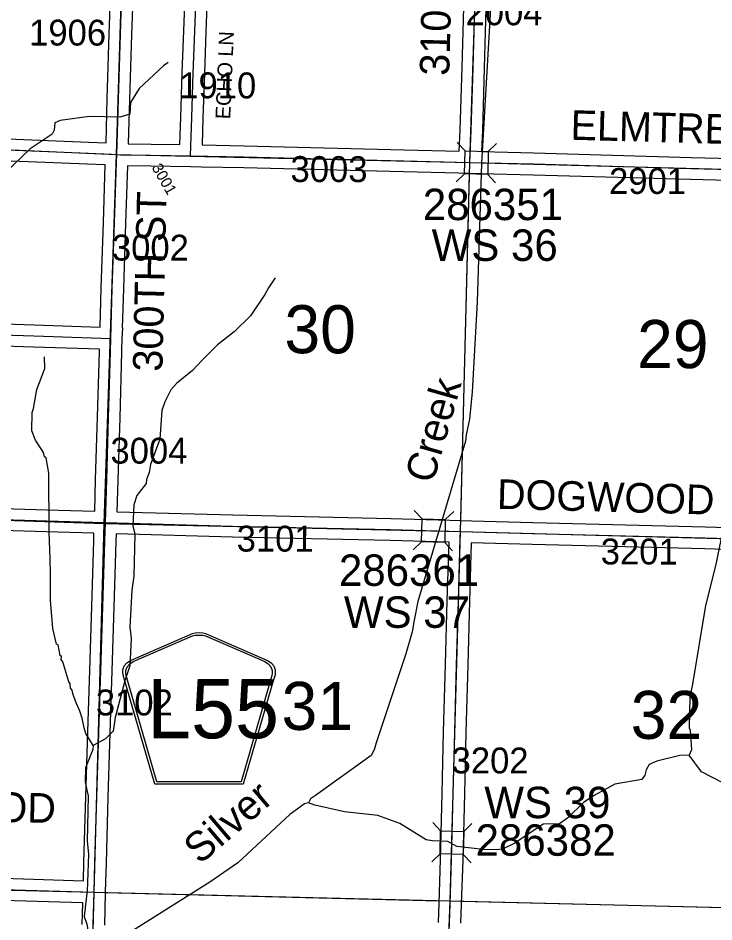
# Model space of a CAD drawing. Extents: x -132.8 to -73.3, y -60 to -26.
# Drawn here: x -110.215 to -108.333, y -50.739 to -48.294 of the extents above; entities that cross this region are included whole.
import ezdxf

# ---------------------------------------------------------------- set-up
doc = ezdxf.new("R2010")
doc.units = 0
for name, color, linetype in [('tdCoHydroRiver', 7, 'Continuous'), ('tdCoHydroTxtLg', 7, 'Continuous'), ('tdCoSecRdNmbr', 7, 'Continuous'), ('tdCoSecRdTxt', 7, 'Continuous'), ('tdCoSecRteBand', 7, 'Continuous'), ('tdCoSecRteCL', 7, 'Continuous'), ('tdCoSectLine', 7, 'Continuous'), ('tdCoSectLinePart', 7, 'Continuous'), ('tdCoSectNmbr', 7, 'Continuous'), ('tdCoShieldCoRteHrd', 7, 'Continuous'), ('tdCoStrucSec', 7, 'Continuous'), ('tdCoStrucSecCoName', 7, 'Continuous'), ('tdCoStrucSecFHWANum', 7, 'Continuous'), ('tdCoSurfAsphalt', 7, 'Continuous'), ('tdCoSurfEarth', 7, 'Continuous'), ('tdCoSurfGravel', 7, 'Continuous'), ('tdCoTwpBndry', 7, 'Continuous'), ('tdCoTwpBndryShd', 7, 'Continuous')]:
    doc.layers.add(name, color=color, linetype=linetype)

msp = doc.modelspace()

# ---------------------------------------------------------------- linework, layer by layer
at = {"layer": 'tdCoHydroRiver'}
for points in [[(-108.8995, -48.07), (-108.9094, -48.0887), (-108.9247, -48.1341), (-108.932, -48.1749), (-108.9616, -48.6869), (-108.9737, -49.0621), (-108.9874, -49.3047), (-108.9939, -49.3787), (-109.0028, -49.4211), (-109.0048, -49.4384), (-109.1336, -49.8723), (-109.1442, -49.9225), (-109.1497, -49.9539), (-109.1669, -50.0134), (-109.2468, -50.2545), (-109.252, -50.2733), (-109.2603, -50.2889), (-109.4106, -50.3968)], [(-109.8089, -48.4141), (-109.8218, -48.4233), (-109.8879, -48.4848), (-109.9109, -48.5221), (-109.9133, -48.5536), (-109.9403, -48.5624), (-110.0223, -48.5604), (-110.1015, -48.5711), (-110.1158, -48.5771), (-110.1179, -48.5976), (-110.1229, -48.6085), (-110.1822, -48.6481), (-110.2517, -48.7142), (-110.304, -48.724), (-110.3616, -48.7558), (-110.4055, -48.8084), (-110.4295, -48.822), (-110.4802, -48.8302), (-110.5009, -48.8392), (-110.5092, -48.8548), (-110.5141, -48.8641), (-110.5346, -48.8652), (-110.569, -48.8502), (-110.6002, -48.854)], [(-109.5198, -48.9969), (-109.5378, -49.0233), (-109.5477, -49.042), (-109.587, -49.0994), (-109.6306, -49.1425), (-109.6757, -49.1777), (-109.7177, -49.2193), (-109.7436, -49.2471), (-109.7871, -49.2823), (-109.8017, -49.2993), (-109.8182, -49.332), (-109.8267, -49.3555), (-109.8317, -49.4327), (-109.857, -49.5015), (-109.8607, -49.5235), (-109.8675, -49.5423), (-109.8693, -49.5533), (-109.8937, -49.5858), (-109.9022, -49.6108), (-109.9052, -49.6676), (-109.8994, -49.6898), (-109.9021, -49.8033), (-109.9077, -49.841), (-109.9133, -49.9419), (-109.9093, -49.9719), (-109.9126, -50.046), (-109.9262, -50.0867), (-109.9523, -50.1855), (-109.9579, -50.2232), (-109.9789, -50.2432), (-110.0125, -50.2613)], [(-110.0125, -50.2613), (-110.0322, -50.2293), (-110.0366, -50.2134), (-110.0423, -50.188), (-110.0481, -50.1689), (-110.0601, -50.1418), (-110.0675, -50.1212), (-110.0689, -50.1117), (-110.0735, -50.1068), (-110.0748, -50.0942), (-110.0778, -50.0894), (-110.0939, -50.0353), (-110.0985, -50.0289), (-110.0983, -50.021), (-110.1014, -50.0178), (-110.107, -49.9893), (-110.1117, -49.9876), (-110.1217, -49.9447), (-110.1278, -49.8689), (-110.1276, -49.7963), (-110.1283, -49.7568), (-110.1313, -49.6842), (-110.1322, -49.5248), (-110.1391, -49.4837), (-110.1438, -49.4804), (-110.1466, -49.4693), (-110.1679, -49.4356), (-110.1784, -49.4102), (-110.1772, -49.3613), (-110.1738, -49.3503), (-110.1646, -49.2985), (-110.1428, -49.2422), (-110.1436, -49.2106)], [(-108.054, -49.2088), (-108.0739, -49.2525), (-108.0839, -49.2743), (-108.1264, -49.3364), (-108.2066, -49.4544), (-108.2277, -49.4791), (-108.2473, -49.5055), (-108.2588, -49.5257), (-108.2891, -49.6039), (-108.3063, -49.665), (-108.3278, -49.7717), (-108.3557, -49.8831), (-108.3908, -50.0952), (-108.3979, -50.1297), (-108.3999, -50.2133), (-108.3969, -50.2197), (-108.3935, -50.2734), (-108.4001, -50.2874)], [(-110.0125, -50.2613), (-110.0127, -50.2723), (-110.0329, -50.3223), (-110.0338, -50.3602), (-110.0297, -50.3819)], [(-108.4001, -50.2874), (-108.4254, -50.2884), (-108.4873, -50.3043), (-108.508, -50.3132), (-108.5163, -50.3272), (-108.5198, -50.3414), (-108.5279, -50.3538), (-108.6008, -50.3662), (-108.6568, -50.3964), (-108.6858, -50.4158)], [(-108.3072, -50.3638), (-108.3665, -50.3324), (-108.4001, -50.2874)], [(-110.0297, -50.3819), (-110.0255, -50.3974), (-110.0284, -50.5203), (-110.0245, -50.5551), (-110.0285, -50.656), (-110.0304, -50.6686), (-110.0364, -50.7237), (-110.029, -50.7443), (-110.0263, -50.7602), (-110.0379, -50.7867), (-110.0449, -50.8118), (-110.0453, -50.8307)], [(-109.4106, -50.3968), (-109.4244, -50.4055), (-109.4294, -50.4164)], [(-109.4294, -50.4164), (-109.4405, -50.4193), (-109.4806, -50.4483), (-109.6211, -50.579), (-109.6965, -50.6308), (-109.9448, -50.7874), (-110.0453, -50.8307)], [(-108.6858, -50.4158), (-108.728, -50.4568), (-108.7505, -50.4737), (-108.7947, -50.4742), (-108.8717, -50.526), (-108.9036, -50.541), (-108.9195, -50.5438), (-108.9573, -50.5429), (-109.0282, -50.5348), (-109.0531, -50.5216), (-109.0941, -50.5191), (-109.1114, -50.5171), (-109.1829, -50.4728), (-109.2424, -50.4508), (-109.3321, -50.4408), (-109.4122, -50.4231), (-109.4294, -50.4164)]]:
    msp.add_lwpolyline(points, dxfattribs=at)
at = {"layer": 'tdCoSecRteBand'}
for points in [[(-111.1537, -48.2121), (-111.1594, -48.38), (-111.1643, -48.5336), (-111.1661, -48.5922), (-110.9468, -48.5975), (-110.8415, -48.6001), (-110.8414, -48.6001), (-110.8413, -48.6001), (-110.4852, -48.6109), (-110.4851, -48.6109), (-110.4849, -48.6109), (-110.0248, -48.6294), (-109.9775, -48.6313), (-109.9739, -48.5126), (-109.9739, -48.5126), (-109.9739, -48.5126), (-109.9685, -48.3365), (-109.9685, -48.3365), (-109.9685, -48.3364), (-109.9626, -48.1639)], [(-109.9026, -48.1659), (-109.9085, -48.3384), (-109.9139, -48.5145), (-109.9176, -48.6338), (-109.9176, -48.6339), (-109.8554, -48.6348), (-109.8553, -48.6348), (-109.8553, -48.6348), (-109.778, -48.6362), (-109.7776, -48.6362), (-109.7752, -48.5617), (-109.7715, -48.4419), (-109.7715, -48.4418), (-109.7715, -48.4417), (-109.7673, -48.3285), (-109.7638, -48.2333)], [(-109.7039, -48.2355), (-109.7073, -48.3307), (-109.7073, -48.3307), (-109.7073, -48.3307), (-109.7115, -48.4438), (-109.7152, -48.5636), (-109.7152, -48.5636), (-109.7152, -48.5636), (-109.7176, -48.6373), (-109.6037, -48.6393), (-109.6036, -48.6393), (-109.6035, -48.6393), (-109.1712, -48.6504), (-109.0218, -48.654), (-109.0195, -48.5961), (-109.0143, -48.4278), (-109.0096, -48.2658)], [(-108.9497, -48.2677), (-108.9544, -48.4296), (-108.9544, -48.4296), (-108.9544, -48.4296), (-108.9595, -48.5981), (-108.9595, -48.5982), (-108.9595, -48.5983), (-108.9618, -48.6554), (-108.8203, -48.6588), (-108.8202, -48.6588), (-108.8202, -48.6588), (-108.3943, -48.6711), (-108.0244, -48.6802)], [(-110.6255, -49.1089), (-110.1719, -49.1239), (-110.1718, -49.1239), (-110.1718, -49.1239), (-109.9935, -49.13), (-109.9904, -49.0244), (-109.9904, -49.0243), (-109.9904, -49.0242), (-109.9845, -48.8467), (-109.9794, -48.6913), (-110.0271, -48.6894), (-110.0271, -48.6894), (-110.0272, -48.6894), (-110.4872, -48.6709)], [(-108.0261, -48.7402), (-108.3959, -48.7311), (-108.3959, -48.7311), (-108.396, -48.7311), (-108.8218, -48.7188), (-108.9637, -48.7154), (-108.9641, -48.7154), (-108.9641, -48.7158), (-108.9939, -48.7146), (-109.0237, -48.7139), (-109.1727, -48.7104), (-109.1727, -48.7104), (-109.1727, -48.7104), (-109.6049, -48.6993), (-109.7195, -48.6973), (-109.7195, -48.6977), (-109.7493, -48.6967), (-109.8563, -48.6948), (-109.9194, -48.6939), (-109.9245, -48.8487), (-109.9245, -48.8487), (-109.9245, -48.8487), (-109.9305, -49.0262), (-109.9335, -49.1319), (-109.9335, -49.1321), (-109.9333, -49.1321), (-109.9344, -49.162), (-109.9352, -49.1919), (-109.9354, -49.1972), (-109.9403, -49.3755), (-109.9403, -49.3756), (-109.9403, -49.3756), (-109.9455, -49.5438), (-109.9455, -49.5438), (-109.9455, -49.5438), (-109.9482, -49.6293), (-109.6342, -49.638), (-109.2074, -49.6474), (-109.2073, -49.6474), (-109.2072, -49.6474), (-109.0477, -49.6518), (-109.0476, -49.6518), (-109.0476, -49.6517), (-109.0177, -49.6526), (-108.9877, -49.6535), (-108.823, -49.658), (-108.3565, -49.6698), (-108.3564, -49.6698), (-108.3563, -49.6698), (-108.0483, -49.6791)], [(-110.0081, -49.6277), (-110.0081, -49.6276), (-110.0055, -49.5419), (-110.0003, -49.3738), (-109.9954, -49.1956), (-109.9954, -49.1955), (-109.9954, -49.1955), (-109.9952, -49.19), (-110.1739, -49.1839), (-110.6276, -49.1688)], [(-110.5617, -49.6114), (-110.1063, -49.625), (-110.0081, -49.6277)], [(-110.0387, -50.6274), (-110.0373, -50.5778), (-110.0323, -50.3993), (-110.0323, -50.3992), (-110.0323, -50.3991), (-110.0267, -50.225), (-110.0212, -50.0578), (-110.0158, -49.8852), (-110.0106, -49.708), (-110.0106, -49.7079), (-110.0106, -49.7079), (-110.01, -49.6876), (-110.108, -49.6849), (-110.108, -49.6849), (-110.108, -49.6849), (-110.5635, -49.6714)], [(-109.0782, -50.74), (-109.0765, -50.6886), (-109.0725, -50.5695), (-109.0681, -50.3906), (-109.0642, -50.2246), (-109.0642, -50.2246), (-109.0642, -50.2245), (-109.059, -50.0425), (-109.0543, -49.8692), (-109.0543, -49.8691), (-109.0543, -49.8691), (-109.0494, -49.7118), (-109.2088, -49.7074), (-109.6356, -49.698), (-109.6356, -49.698), (-109.6357, -49.698), (-109.9499, -49.6893), (-109.95, -49.6893), (-109.9507, -49.7097), (-109.9559, -49.887), (-109.9559, -49.8871), (-109.9559, -49.8871), (-109.9613, -50.0597), (-109.9613, -50.0597), (-109.9613, -50.0597), (-109.9667, -50.2269), (-109.9667, -50.227), (-109.9724, -50.401), (-109.9773, -50.5795), (-109.9773, -50.5795), (-109.9773, -50.5795), (-109.9787, -50.6293), (-109.9786, -50.6293), (-109.9795, -50.6592), (-109.982, -50.7472)], [(-108.0499, -49.7391), (-108.3581, -49.7298), (-108.8246, -49.718), (-108.8246, -49.718), (-108.8246, -49.718), (-108.9895, -49.7134), (-108.9943, -49.8709), (-108.999, -50.0442), (-108.999, -50.0442), (-108.999, -50.0442), (-109.0042, -50.2261), (-109.0081, -50.392), (-109.0081, -50.392), (-109.0081, -50.3921), (-109.0126, -50.5711), (-109.0126, -50.5712), (-109.0126, -50.5713), (-109.0165, -50.6905), (-109.0182, -50.742)], [(-110.2545, -50.6206), (-110.0387, -50.6274)], [(-110.042, -50.7454), (-110.0403, -50.6875), (-110.0403, -50.6874), (-110.2564, -50.6806), (-110.6983, -50.6673), (-110.6983, -50.6673), (-110.6983, -50.6673), (-110.9755, -50.6589), (-110.9774, -50.7344), (-110.9811, -50.889)]]:
    msp.add_lwpolyline(points, dxfattribs=at)
at = {"layer": 'tdCoSecRteCL'}
for points in [[(-108.9929, -48.6847), (-108.9895, -48.5971), (-108.9843, -48.4287), (-108.9797, -48.2667), (-108.9737, -48.1133), (-108.9683, -47.955), (-108.9621, -47.7806), (-108.9608, -47.6918), (-108.9575, -47.6425), (-108.9528, -47.466), (-108.9466, -47.2889), (-108.9419, -47.1002), (-108.9358, -46.9355), (-108.9313, -46.7848), (-108.9278, -46.6862)], [(-109.9485, -48.6629), (-109.9439, -48.5135), (-109.9385, -48.3375), (-109.9326, -48.1648), (-109.9274, -47.9927), (-109.9232, -47.8218), (-109.9193, -47.7419), (-109.9163, -47.6646)], [(-109.7485, -48.6667), (-109.7452, -48.5627), (-109.7415, -48.4428), (-109.7373, -48.3296), (-109.7338, -48.2344)], [(-111.197, -48.6214), (-110.9475, -48.6275), (-110.8422, -48.6301), (-110.4861, -48.6409), (-110.026, -48.6594), (-109.9628, -48.6619), (-109.9485, -48.6629)], [(-109.9644, -49.1611), (-109.9604, -49.0252), (-109.9545, -48.8477), (-109.9491, -48.6835), (-109.9485, -48.6629)], [(-109.9485, -48.6629), (-109.9387, -48.6636), (-109.8558, -48.6648), (-109.7485, -48.6667)], [(-109.7485, -48.6667), (-109.6043, -48.6693), (-109.172, -48.6804), (-108.9929, -48.6847)], [(-108.9929, -48.6847), (-108.821, -48.6888), (-108.3951, -48.7011), (-107.9952, -48.7109)], [(-110.9675, -49.2447), (-110.9672, -49.2414), (-110.9654, -49.2363), (-110.9625, -49.2308), (-110.9558, -49.223), (-110.9492, -49.2153), (-110.9235, -49.1894), (-110.9097, -49.1729), (-110.8981, -49.1576), (-110.89, -49.146), (-110.8841, -49.1398), (-110.8786, -49.1354), (-110.8737, -49.1332), (-110.8656, -49.1307), (-110.853, -49.1302), (-110.6266, -49.1388), (-110.1729, -49.1539), (-109.9644, -49.1611)], [(-109.9791, -49.6585), (-109.9755, -49.5429), (-109.9703, -49.3747), (-109.9654, -49.1964), (-109.9644, -49.1611)], [(-110.9802, -49.6275), (-110.8068, -49.6337), (-110.5626, -49.6414), (-110.1072, -49.6549), (-109.9817, -49.6584), (-109.9791, -49.6585)], [(-110.0095, -50.6583), (-110.0073, -50.5786), (-110.0024, -50.4001), (-109.9967, -50.226), (-109.9913, -50.0588), (-109.9858, -49.8862), (-109.9807, -49.7088), (-109.9791, -49.6585)], [(-109.9791, -49.6585), (-109.6349, -49.668), (-109.208, -49.6774), (-109.0185, -49.6826)], [(-109.0818, -51.6028), (-109.0818, -51.6028), (-109.0816, -51.5961), (-109.0746, -51.4315), (-109.0737, -51.4047), (-109.0687, -51.2606), (-109.061, -51.0914), (-109.0544, -50.9158), (-109.0482, -50.741), (-109.0465, -50.6895), (-109.0426, -50.5704), (-109.0381, -50.3913), (-109.0342, -50.2253), (-109.029, -50.0434), (-109.0243, -49.87), (-109.0191, -49.7018), (-109.0185, -49.6826)], [(-109.0185, -49.6826), (-108.8238, -49.688), (-108.3572, -49.6998), (-108.019, -49.71)], [(-111.0048, -50.628), (-110.6974, -50.6373), (-110.2555, -50.6506), (-110.0095, -50.6583)], [(-110.0262, -51.2779), (-110.0261, -51.2769), (-110.0258, -51.2615), (-110.0253, -51.2358), (-110.0232, -51.1299), (-110.0226, -51.096), (-110.0226, -51.096), (-110.0174, -50.916), (-110.012, -50.7463), (-110.0095, -50.6583)]]:
    msp.add_lwpolyline(points, dxfattribs=at)
at = {"layer": 'tdCoSectLine'}
for points in [[(-109.9488, -48.6629), (-109.9181, -47.6645)], [(-108.9933, -48.6847), (-108.9612, -47.6918)], [(-110.9479, -48.6275), (-110.6067, -48.6347), (-110.598, -48.634), (-109.9488, -48.6629)], [(-109.9821, -49.6609), (-109.9488, -48.6629)], [(-109.9488, -48.6629), (-108.9933, -48.6847)], [(-109.0189, -49.6826), (-108.9933, -48.6847)], [(-108.9933, -48.6847), (-107.9955, -48.7109)], [(-110.9806, -49.6275), (-109.9821, -49.6609)], [(-110.0099, -50.6583), (-109.9821, -49.6609)], [(-109.9821, -49.6609), (-109.0189, -49.6826)], [(-109.0466, -50.682), (-109.0189, -49.6826)], [(-109.0189, -49.6826), (-108.0194, -49.71)], [(-111.0051, -50.628), (-110.6406, -50.6427), (-110.0099, -50.6583)], [(-110.0338, -51.5954), (-110.0099, -50.6583)], [(-110.0099, -50.6583), (-109.0466, -50.682)], [(-109.0817, -51.6028), (-109.0466, -50.682)], [(-109.0466, -50.682), (-108.0484, -50.7057)]]:
    msp.add_lwpolyline(points, dxfattribs=at)
at = {"layer": 'tdCoSectLinePart'}
for points in [[(-109.0181, -49.6524), (-108.9941, -48.7145)], [(-109.9803, -50.6591), (-109.0767, -50.6813)], [(-109.0168, -50.6827), (-108.0779, -50.705)]]:
    msp.add_lwpolyline(points, dxfattribs=at)
at = {"layer": 'tdCoShieldCoRteHrd'}
for points in [[(-109.8457, -50.3664), (-109.9276, -50.0835), (-109.9315, -50.0703), (-109.9322, -50.0645), (-109.9322, -50.0566), (-109.928, -50.0463), (-109.9207, -50.0378), (-109.9111, -50.0312), (-109.7438, -49.9588), (-109.7363, -49.9572), (-109.7259, -49.9563), (-109.7155, -49.9572), (-109.708, -49.9588), (-109.5407, -50.0312), (-109.5311, -50.0378), (-109.5238, -50.0463), (-109.5196, -50.0566), (-109.5196, -50.0645), (-109.5203, -50.0703), (-109.5242, -50.0835), (-109.6061, -50.3664)], [(-109.8398, -50.3601), (-109.9195, -50.0848), (-109.9233, -50.0722), (-109.924, -50.0665), (-109.924, -50.059), (-109.9199, -50.0491), (-109.9129, -50.041), (-109.9037, -50.0346), (-109.7431, -49.9651), (-109.7359, -49.9635), (-109.7259, -49.9627), (-109.7159, -49.9635), (-109.7087, -49.9651), (-109.5481, -50.0346), (-109.5389, -50.041), (-109.5319, -50.0491), (-109.5278, -50.059), (-109.5278, -50.0665), (-109.5285, -50.0722), (-109.5323, -50.0848), (-109.612, -50.3601)]]:
    msp.add_lwpolyline(points, close=True, dxfattribs=at)
at = {"layer": 'tdCoStrucSec'}
for points in [[(-109.0276, -48.6304), (-109.006, -48.6531), (-108.9435, -48.6546)], [(-108.9209, -48.633), (-108.9435, -48.6546), (-108.945, -48.7171)], [(-109.0302, -48.7372), (-109.0075, -48.7156), (-109.006, -48.6531)], [(-108.9239, -48.7393), (-108.945, -48.7171), (-109.0075, -48.7156)], [(-109.1437, -49.6258), (-109.1222, -49.6485), (-109.0597, -49.6502)], [(-109.037, -49.6287), (-109.0597, -49.6502), (-109.0614, -49.7127)], [(-109.1467, -49.7325), (-109.1239, -49.711), (-109.1222, -49.6485)], [(-109.0404, -49.735), (-109.0614, -49.7127), (-109.1239, -49.711)], [(-109.0938, -50.4697), (-109.0723, -50.4924), (-109.0097, -50.4939)], [(-108.9876, -50.4728), (-109.0097, -50.4939), (-109.0113, -50.5565)], [(-109.0965, -50.5765), (-109.0738, -50.5549), (-109.0723, -50.4924)], [(-108.9897, -50.5791), (-109.0113, -50.5565), (-109.0738, -50.5549)]]:
    msp.add_lwpolyline(points, dxfattribs=at)
at = {"layer": 'tdCoSurfAsphalt'}
msp.add_lwpolyline([(-110.012, -50.7463), (-110.0095, -50.6583), (-110.0073, -50.5786), (-110.0024, -50.4001), (-109.9967, -50.226), (-109.9913, -50.0588), (-109.9858, -49.8862), (-109.9807, -49.7088), (-109.9791, -49.6585), (-109.9755, -49.5429), (-109.9703, -49.3747), (-109.9654, -49.1964), (-109.9644, -49.1611), (-109.9604, -49.0252), (-109.9545, -48.8477), (-109.9491, -48.6835), (-109.9485, -48.6629), (-109.9439, -48.5135), (-109.9385, -48.3375), (-109.9326, -48.1648)], dxfattribs=at)
at = {"layer": 'tdCoSurfEarth'}
msp.add_lwpolyline([(-108.9929, -48.6847), (-108.9895, -48.5971), (-108.9843, -48.4287), (-108.9797, -48.2667), (-108.9737, -48.1133), (-108.9683, -47.955)], dxfattribs=at)
at = {"layer": 'tdCoSurfGravel'}
for points in [[(-109.7485, -48.6667), (-109.7452, -48.5627), (-109.7415, -48.4428), (-109.7373, -48.3296), (-109.7338, -48.2344)], [(-110.9475, -48.6275), (-110.8422, -48.6301), (-110.4861, -48.6409), (-110.026, -48.6594), (-109.9628, -48.6619), (-109.9485, -48.6629)], [(-109.9485, -48.6629), (-109.9387, -48.6636), (-109.8558, -48.6648), (-109.7485, -48.6667), (-109.6043, -48.6693), (-109.172, -48.6804), (-108.9929, -48.6847)], [(-108.9929, -48.6847), (-108.821, -48.6888), (-108.3951, -48.7011), (-107.9952, -48.7109), (-107.9727, -48.7115), (-107.585, -48.7216), (-107.1434, -48.7336), (-106.994, -48.7378), (-106.7557, -48.7445), (-106.3841, -48.7546), (-106.0238, -48.7652), (-105.9999, -48.7658), (-105.6198, -48.7746), (-105.4994, -48.7771)], [(-111.2154, -49.2488), (-111.1405, -49.2475), (-111.0131, -49.246), (-110.9921, -49.245), (-110.9849, -49.245), (-110.9807, -49.2448), (-110.9675, -49.2447), (-110.9672, -49.2414), (-110.9654, -49.2363), (-110.9625, -49.2308), (-110.9558, -49.223), (-110.9492, -49.2153), (-110.9235, -49.1894), (-110.9097, -49.1729), (-110.8981, -49.1576), (-110.89, -49.146), (-110.8841, -49.1398), (-110.8786, -49.1354), (-110.8737, -49.1332), (-110.8656, -49.1307), (-110.853, -49.1302), (-110.6266, -49.1388), (-110.1729, -49.1539), (-109.9644, -49.1611)], [(-110.9802, -49.6275), (-110.8068, -49.6337), (-110.5626, -49.6414), (-110.1072, -49.6549), (-109.9817, -49.6584)], [(-109.9817, -49.6584), (-109.9791, -49.6585), (-109.6349, -49.668), (-109.208, -49.6774), (-109.0185, -49.6826), (-108.8238, -49.688), (-108.3572, -49.6998), (-108.019, -49.71), (-107.8968, -49.7136), (-107.4665, -49.7242), (-107.0413, -49.7353), (-107.024, -49.7358), (-106.6095, -49.7464), (-106.2098, -49.757), (-106.0302, -49.7621)], [(-109.0465, -50.6895), (-109.0426, -50.5704), (-109.0381, -50.3913), (-109.0342, -50.2253), (-109.029, -50.0434), (-109.0243, -49.87), (-109.0191, -49.7018), (-109.0185, -49.6826)], [(-111.0048, -50.628), (-110.6974, -50.6373), (-110.2555, -50.6506), (-110.0095, -50.6583)], [(-109.0737, -51.4047), (-109.0687, -51.2606), (-109.061, -51.0914), (-109.0544, -50.9158), (-109.0482, -50.741), (-109.0465, -50.6895)]]:
    msp.add_lwpolyline(points, dxfattribs=at)
at = {"layer": 'tdCoTwpBndry'}
for points in [[(-109.9799, -50.6591), (-109.0766, -50.6813)], [(-109.0167, -50.6827), (-108.0784, -50.705)]]:
    msp.add_lwpolyline(points, dxfattribs=at)
at = {"layer": 'tdCoTwpBndryShd'}
for points in [[(-110.1571, -56.5879), (-110.1272, -55.5923), (-110.1033, -54.5917), (-110.08, -53.5969), (-110.0534, -52.5976), (-110.0338, -51.5954), (-110.0099, -50.6583), (-109.9821, -49.6609), (-109.9488, -48.6629), (-109.9181, -47.6645), (-109.8864, -46.6619), (-109.8639, -45.6705), (-109.8307, -44.6899), (-109.7995, -43.6894), (-109.7784, -42.6906), (-109.7537, -41.7024), (-109.722, -40.7026)], [(-120.9191, -50.3467), (-120.4215, -50.3572), (-119.924, -50.3677), (-119.4305, -50.3843), (-118.9369, -50.3941), (-117.9423, -50.429), (-116.9495, -50.4586), (-115.9494, -50.483), (-114.9961, -50.5127), (-114.0011, -50.5352), (-112.9865, -50.5642), (-112.0017, -50.5957), (-111.0051, -50.628), (-110.6406, -50.6427), (-110.0099, -50.6583), (-109.0466, -50.682), (-108.0484, -50.7057), (-107.0549, -50.7359), (-106.0586, -50.7581), (-105.063, -50.7875), (-104.0667, -50.813)]]:
    msp.add_lwpolyline(points, dxfattribs=at)

# ---------------------------------------------------------------- texts
at = {"layer": 'tdCoHydroTxtLg'}
for s, rotation, p in [('Creek', 74.0634, (-109.0932, -49.5559)), ('Silver', 40.5303, (-109.7238, -50.5854))]:
    msp.add_text(s, height=0.08, rotation=rotation, dxfattribs=at).set_placement(p)
at = {"layer": 'tdCoSecRdNmbr'}
for s, height, rotation, p in [('2004', 0.07, 359.9179, (-109.005, -48.3134)), ('1906', 0.07, 359.9172, (-110.1855, -48.3683)), ('1910', 0.07, 359.9174, (-109.7794, -48.511)), ('3003', 0.07, 359.9175, (-109.4784, -48.7375)), ('3001', 0.03, 299.9172, (-109.8549, -48.698)), ('2901', 0.07, 359.9182, (-108.6168, -48.7697)), ('3002', 0.07, 359.9172, (-109.9616, -48.9499)), ('3004', 0.07, 359.9172, (-109.9655, -49.4991)), ('3101', 0.07, 359.9174, (-109.6241, -49.737)), ('3201', 0.07, 359.9182, (-108.6392, -49.7718)), ('3102', 0.07, 359.9172, (-110.005, -50.1801)), ('3202', 0.07, 359.9179, (-109.0427, -50.3369))]:
    msp.add_text(s, height=height, rotation=rotation, dxfattribs=at).set_placement(p)
at = {"layer": 'tdCoSecRdTxt'}
for s, height, rotation, p in [('310TH ST', 0.08, 88.5105, (-109.0492, -48.4509)), ('ECHO LN', 0.04, 87.5355, (-109.6416, -48.5683)), ('ELMTREE RD', 0.08, 358.4432, (-108.7217, -48.6231)), ('300TH ST', 0.08, 88.6314, (-109.8252, -49.2511)), ('DOGWOOD RD', 0.08, 358.4406, (-108.9207, -49.6212)), ('COTTONWOOD', 0.08, 358.8248, (-110.91, -50.4548))]:
    msp.add_text(s, height=height, rotation=rotation, dxfattribs=at).set_placement(p)
at = {"layer": 'tdCoSectNmbr'}
for s, rotation, p in [('30', 359.9175, (-109.495, -49.2006)), ('29', 359.9182, (-108.541, -49.2407)), ('31', 359.9174, (-109.5027, -50.2194)), ('32', 359.9181, (-108.5582, -50.2436))]:
    msp.add_text(s, height=0.13, rotation=rotation, dxfattribs=at).set_placement(p)
at = {"layer": 'tdCoShieldCoRteHrd'}
msp.add_text('L55', height=0.16, dxfattribs=at).set_placement((-109.8665, -50.2421))
at = {"layer": 'tdCoStrucSecCoName'}
for s, p in [('WS 36', (-109.0966, -48.9509)), ('WS 37', (-109.334, -49.9433)), ('WS 39', (-108.9541, -50.4581))]:
    msp.add_text(s, height=0.085, dxfattribs=at).set_placement(p)
at = {"layer": 'tdCoStrucSecFHWANum'}
for s, p in [('286351', (-109.1205, -48.8406)), ('286361', (-109.3474, -49.8298)), ('286382', (-108.9778, -50.5597))]:
    msp.add_text(s, height=0.085, dxfattribs=at).set_placement(p)

doc.saveas('drawing.dxf')
